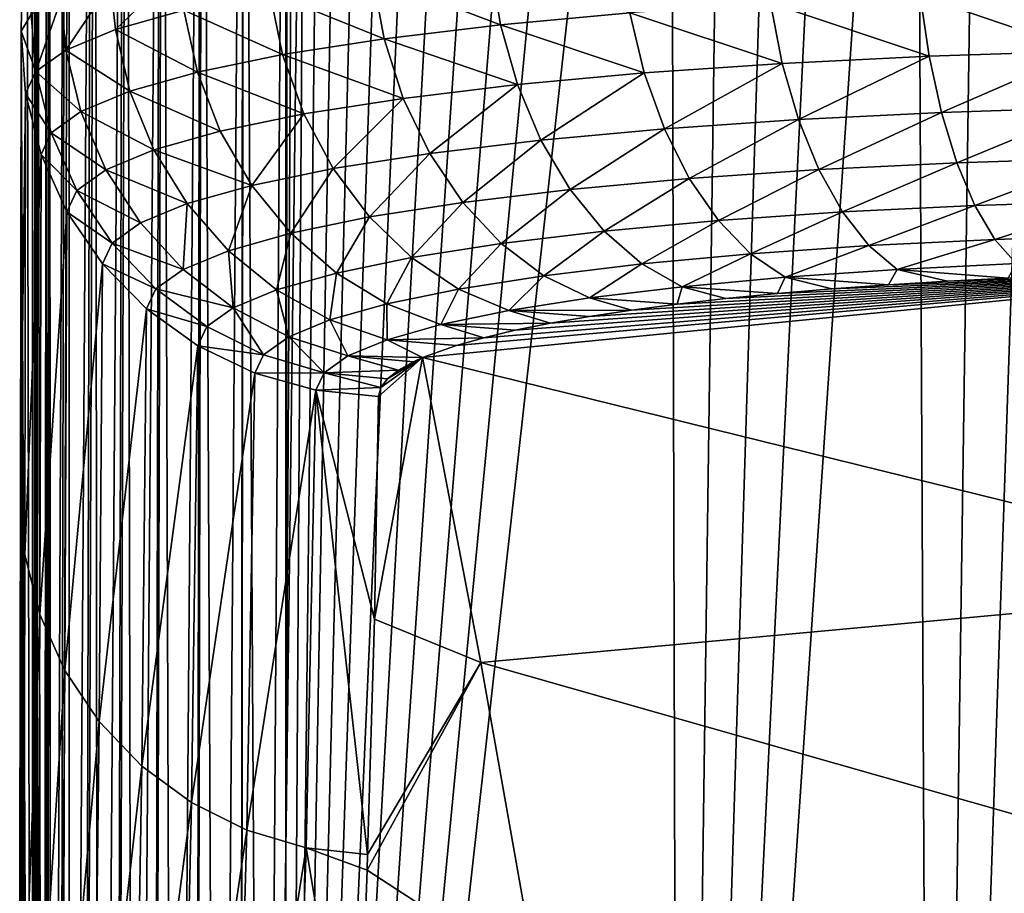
# Model space of a CAD drawing. Header units: metres. Extents: x -24 to 24, y -69 to 184.
# Tile 881 of 896: x -11.58 to -7.25, y 176.43 to 180.28. Entities that reach past the tile are written whole.
import ezdxf

# ---------------------------------------------------------------- set-up
doc = ezdxf.new("R2010")
doc.units = ezdxf.units.M
for name, color, linetype in [('4037', 7, 'CONTINUOUS'), ('4040', 7, 'CONTINUOUS'), ('4123', 7, 'CONTINUOUS'), ('4124', 7, 'CONTINUOUS'), ('4134', 7, 'CONTINUOUS'), ('4152', 7, 'CONTINUOUS'), ('4153', 7, 'CONTINUOUS')]:
    doc.layers.add(name, color=color, linetype=linetype)

msp = doc.modelspace()

# ---------------------------------------------------------------- linework, layer by layer
at = {"layer": '4037'}
for points in [[(-5.924362, 179.169566, 116.479569), (-9.804321, 178.788183, 113.358332), (-5.77165, 177.795035, 106.612077)], [(-9.655436, 178.841811, 113.768437), (-9.804321, 178.788183, 113.358332), (-5.924362, 179.169566, 116.479569)], [(-9.534633, 178.875812, 114.031103), (-9.655436, 178.841811, 113.768437), (-5.924362, 179.169566, 116.479569)], [(-9.396446, 178.908526, 114.285921), (-9.534633, 178.875812, 114.031103), (-5.924362, 179.169566, 116.479569)], [(-9.241461, 178.939817, 114.531695), (-9.396446, 178.908526, 114.285921), (-5.924362, 179.169566, 116.479569)], [(-9.070515, 178.969518, 114.767017), (-9.241461, 178.939817, 114.531695), (-5.924362, 179.169566, 116.479569)], [(-8.884497, 178.997491, 114.990666), (-9.070515, 178.969518, 114.767017), (-5.924362, 179.169566, 116.479569)], [(-8.684295, 179.023621, 115.2016), (-8.884497, 178.997491, 114.990666), (-5.924362, 179.169566, 116.479569)], [(-8.470447, 179.047851, 115.399238), (-8.684295, 179.023621, 115.2016), (-5.924362, 179.169566, 116.479569)], [(-8.243506, 179.070125, 115.583012), (-8.470447, 179.047851, 115.399238), (-5.924362, 179.169566, 116.479569)], [(-8.004435, 179.090354, 115.752062), (-8.243506, 179.070125, 115.583012), (-5.924362, 179.169566, 116.479569)], [(-7.754557, 179.108429, 115.905387), (-8.004435, 179.090354, 115.752062), (-5.924362, 179.169566, 116.479569)], [(-7.495215, 179.124266, 116.042157), (-7.754557, 179.108429, 115.905387), (-5.924362, 179.169566, 116.479569)], [(-7.227655, 179.137803, 116.161729), (-7.495215, 179.124266, 116.042157), (-5.924362, 179.169566, 116.479569)], [(-9.804321, 178.788183, 113.358332), (-10.015791, 177.63761, 105.027542), (-9.547745, 177.44726, 103.757696)], [(-9.997749, 178.617184, 112.082238), (-10.015791, 177.63761, 105.027542), (-9.804321, 178.788183, 113.358332)], [(-9.987721, 178.656138, 112.368833), (-9.997749, 178.617184, 112.082238), (-9.804321, 178.788183, 113.358332)], [(-9.958641, 178.694831, 112.655884), (-9.987721, 178.656138, 112.368833), (-9.804321, 178.788183, 113.358332)], [(-9.910569, 178.732943, 112.940961), (-9.958641, 178.694831, 112.655884), (-9.804321, 178.788183, 113.358332)], [(-9.84377, 178.770254, 113.222315), (-9.910569, 178.732943, 112.940961), (-9.804321, 178.788183, 113.358332)], [(-9.804321, 178.788183, 113.358332), (-9.547745, 177.44726, 103.757696), (-5.77165, 177.795035, 106.612077)], [(-5.77165, 177.795035, 106.612077), (-9.547745, 177.44726, 103.757696), (-5.62208, 176.329709, 96.765387)], [(-10.015791, 177.63761, 105.027542), (-10.045682, 176.601843, 97.782866), (-9.547745, 177.44726, 103.757696)], [(-9.547745, 177.44726, 103.757696), (-10.047852, 176.532457, 97.303641), (-9.300258, 176.045538, 94.167916)], [(-10.045682, 176.601843, 97.782866), (-10.047852, 176.532457, 97.303641), (-9.547745, 177.44726, 103.757696)], [(-9.547745, 177.44726, 103.757696), (-9.300258, 176.045538, 94.167916), (-5.62208, 176.329709, 96.765387)], [(-10.047852, 176.532457, 97.303641), (-10.092997, 175.298963, 88.871565), (-9.300258, 176.045538, 94.167916)]]:
    msp.add_3dface(points, dxfattribs=at)
at = {"layer": '4040'}
for points in [[(-10.405616, 169.199333, -0.994685), (-8.715206, 184.336041, 115.481771), (-8.675908, 169.000888, -0.968559)], [(-8.951908, 184.332281, 115.25908), (-8.715206, 184.336041, 115.481771), (-10.405616, 169.199333, -0.994685)], [(-9.173601, 184.32556, 115.021453), (-8.951908, 184.332281, 115.25908), (-10.405616, 169.199333, -0.994685)], [(-8.715206, 184.336041, 115.481771), (-8.464382, 184.336941, 115.688583), (-8.675908, 169.000888, -0.968559)], [(-8.464382, 184.336941, 115.688583), (-8.20045, 184.335096, 115.878643), (-8.675908, 169.000888, -0.968559)], [(-8.20045, 184.335096, 115.878643), (-7.924484, 184.330639, 116.051206), (-8.675908, 169.000888, -0.968559)], [(-7.924484, 184.330639, 116.051206), (-7.637742, 184.323698, 116.205414), (-8.675908, 169.000888, -0.968559)], [(-9.379357, 184.315778, 114.769859), (-9.173601, 184.32556, 115.021453), (-10.405616, 169.199333, -0.994685)], [(-9.568267, 184.302844, 114.505336), (-9.379357, 184.315778, 114.769859), (-10.405616, 169.199333, -0.994685)], [(-9.73966, 184.286695, 114.228907), (-9.568267, 184.302844, 114.505336), (-10.405616, 169.199333, -0.994685)], [(-9.892797, 184.267284, 113.94174), (-9.73966, 184.286695, 114.228907), (-10.405616, 169.199333, -0.994685)], [(-8.675908, 169.000888, -0.968559), (-7.637742, 184.323698, 116.205414), (-7.561735, 168.892282, -0.954261)], [(-7.637742, 184.323698, 116.205414), (-7.341619, 184.3144, 116.340444), (-7.561735, 168.892282, -0.954261)], [(-7.341619, 184.3144, 116.340444), (-7.037367, 184.302887, 116.455773), (-7.561735, 168.892282, -0.954261)], [(-7.561735, 168.892282, -0.954261), (-7.037367, 184.302887, 116.455773), (-6.943197, 168.838462, -0.947176)], [(-10.026842, 184.244591, 113.645255), (-9.892797, 184.267284, 113.94174), (-10.405616, 169.199333, -0.994685)], [(-10.141247, 184.218622, 113.34074), (-10.026842, 184.244591, 113.645255), (-10.405616, 169.199333, -0.994685)], [(-10.235616, 184.189388, 113.029271), (-10.141247, 184.218622, 113.34074), (-10.405616, 169.199333, -0.994685)], [(-10.309571, 184.156874, 112.711651), (-10.235616, 184.189388, 113.029271), (-10.405616, 169.199333, -0.994685)], [(-10.405616, 169.199333, -0.994685), (-10.405605, 176.620064, 55.371373), (-10.309571, 184.156874, 112.711651)], [(-10.362747, 184.121152, 112.38919), (-10.309571, 184.156874, 112.711651), (-10.405605, 176.620064, 55.371373)], [(-10.394846, 184.082378, 112.063685), (-10.362747, 184.121152, 112.38919), (-10.405605, 176.620064, 55.371373)], [(-10.405606, 184.040747, 111.737059), (-10.394846, 184.082378, 112.063685), (-10.405605, 176.620064, 55.371373)]]:
    msp.add_3dface(points, dxfattribs=at)
at = {"layer": '4123'}
for points in [[(-11.519543, 183.084236, 111.862986), (-11.519543, 169.256036, 6.827382), (-11.544497, 181.654619, 111.862929)], [(-11.519543, 169.256036, 6.827382), (-11.569451, 180.225003, 111.862872), (-11.544497, 181.654619, 111.862929)], [(-11.57042, 179.284629, 105.142069), (-11.569451, 180.225003, 111.862872), (-11.519543, 169.256036, 6.827382)], [(-11.571792, 178.346166, 98.61055), (-11.57042, 179.284629, 105.142069), (-11.519543, 169.256036, 6.827382)], [(-11.572068, 178.185267, 97.508644), (-11.571792, 178.346166, 98.61055), (-11.519543, 169.256036, 6.827382)], [(-11.573454, 177.425327, 92.339227), (-11.572068, 178.185267, 97.508644), (-11.519543, 169.256036, 6.827382)], [(-11.575227, 176.547459, 86.442836), (-11.573454, 177.425327, 92.339227), (-11.519543, 169.256036, 6.827382)], [(-11.576269, 176.04684, 83.093684), (-11.575227, 176.547459, 86.442836), (-11.519543, 169.256036, 6.827382)]]:
    msp.add_3dface(points, dxfattribs=at)
at = {"layer": '4124'}
msp.add_3dface([(-11.544497, 181.654619, 111.862929), (-11.569451, 180.225003, 111.862872), (-11.525676, 180.297318, 112.587197)], dxfattribs=at)
at = {"layer": '4134'}
for points in [[(-10.772138, 184.018601, 111.739975), (-10.593435, 184.046452, 111.736308), (-10.705196, 169.191724, -0.993944)], [(-10.705196, 169.191724, -0.993944), (-10.593435, 184.046452, 111.736308), (-10.605763, 169.20437, -0.995585)], [(-10.605763, 169.20437, -0.995585), (-10.589917, 184.046671, 111.736279), (-10.505551, 169.206986, -0.995876)], [(-10.593435, 184.046452, 111.736308), (-10.589917, 184.046671, 111.736279), (-10.605763, 169.20437, -0.995585)], [(-10.589917, 184.046671, 111.736279), (-10.405606, 184.040747, 111.737059), (-10.505551, 169.206986, -0.995876)], [(-10.405606, 184.040747, 111.737059), (-10.405605, 176.620064, 55.371373), (-10.505551, 169.206986, -0.995876)], [(-10.945948, 183.957513, 111.748017), (-10.780435, 184.016486, 111.740253), (-10.897664, 169.136959, -0.986726)], [(-10.897664, 169.136959, -0.986726), (-10.780435, 184.016486, 111.740253), (-10.80283, 169.169177, -0.99098)], [(-10.80283, 169.169177, -0.99098), (-10.772138, 184.018601, 111.739975), (-10.705196, 169.191724, -0.993944)], [(-10.780435, 184.016486, 111.740253), (-10.772138, 184.018601, 111.739975), (-10.80283, 169.169177, -0.99098)], [(-11.105315, 183.865525, 111.760128), (-10.958255, 183.951756, 111.748775), (-11.075082, 169.044929, -0.974544)], [(-11.075082, 169.044929, -0.974544), (-10.958255, 183.951756, 111.748775), (-10.988726, 169.095402, -0.981228)], [(-10.988726, 169.095402, -0.981228), (-10.945948, 183.957513, 111.748017), (-10.897664, 169.136959, -0.986726)], [(-10.958255, 183.951756, 111.748775), (-10.945948, 183.957513, 111.748017), (-10.988726, 169.095402, -0.981228)], [(-11.24471, 183.74583, 111.775886), (-11.120385, 183.854633, 111.761561), (-11.230194, 168.919395, -0.957911)], [(-11.230194, 168.919395, -0.957911), (-11.120385, 183.854633, 111.761561), (-11.155847, 168.986059, -0.966745)], [(-11.155847, 168.986059, -0.966745), (-11.105315, 183.865525, 111.760128), (-11.075082, 169.044929, -0.974544)], [(-11.120385, 183.854633, 111.761561), (-11.105315, 183.865525, 111.760128), (-11.155847, 168.986059, -0.966745)], [(-11.359296, 183.60258, 111.794745), (-11.260889, 183.728673, 111.778144), (-11.35665, 168.765498, -0.937525)], [(-11.35665, 168.765498, -0.937525), (-11.260889, 183.728673, 111.778144), (-11.297358, 168.845622, -0.948137)], [(-11.297358, 168.845622, -0.948137), (-11.24471, 183.74583, 111.775886), (-11.230194, 168.919395, -0.957911)], [(-11.260889, 183.728673, 111.778144), (-11.24471, 183.74583, 111.775886), (-11.297358, 168.845622, -0.948137)], [(-11.407329, 168.679743, -0.926169), (-11.359296, 183.60258, 111.794745), (-11.35665, 168.765498, -0.937525)], [(-11.374624, 183.578487, 111.797917), (-11.359296, 183.60258, 111.794745), (-11.407329, 168.679743, -0.926169)], [(-11.445098, 183.440745, 111.816051), (-11.374624, 183.578487, 111.797917), (-11.437298, 168.824011, 0.649891)], [(-11.437298, 168.824011, 0.649891), (-11.374624, 183.578487, 111.797917), (-11.407329, 168.679743, -0.926169)], [(-11.457425, 183.409572, 111.820155), (-11.445098, 183.440745, 111.816051), (-11.456864, 168.904828, 1.63417)], [(-11.456864, 168.904828, 1.63417), (-11.445098, 183.440745, 111.816051), (-11.437298, 168.824011, 0.649891)], [(-11.499139, 183.265942, 111.839064), (-11.457425, 183.409572, 111.820155), (-11.472442, 168.96814, 2.458781)], [(-11.472442, 168.96814, 2.458781), (-11.457425, 183.409572, 111.820155), (-11.456864, 168.904828, 1.63417)], [(-11.506261, 183.228115, 111.844044), (-11.499139, 183.265942, 111.839064), (-11.503745, 169.111639, 4.508039)], [(-11.503745, 169.111639, 4.508039), (-11.499139, 183.265942, 111.839064), (-11.500401, 169.093666, 4.237407)], [(-11.500401, 169.093666, 4.237407), (-11.499139, 183.265942, 111.839064), (-11.472442, 168.96814, 2.458781)], [(-11.519543, 169.256036, 6.827382), (-11.506261, 183.228115, 111.844044), (-11.514475, 169.183594, 5.632685)], [(-11.519543, 169.256036, 6.827382), (-11.519543, 183.084236, 111.862986), (-11.506261, 183.228115, 111.844044)], [(-11.514475, 169.183594, 5.632685), (-11.506261, 183.228115, 111.844044), (-11.503745, 169.111639, 4.508039)], [(-10.405616, 169.199333, -0.994685), (-10.505551, 169.206986, -0.995876), (-10.405605, 176.620064, 55.371373)]]:
    msp.add_3dface(points, dxfattribs=at)
at = {"layer": '4152'}
for points in [[(-11.569451, 180.225003, 111.862872), (-11.572068, 178.185267, 97.508644), (-11.55001, 179.949695, 111.900678)], [(-11.569451, 180.225003, 111.862872), (-11.571792, 178.346166, 98.61055), (-11.572068, 178.185267, 97.508644)], [(-11.569451, 180.225003, 111.862872), (-11.57042, 179.284629, 105.142069), (-11.571792, 178.346166, 98.61055)], [(-11.572068, 178.185267, 97.508644), (-11.553273, 177.919755, 97.573811), (-11.55001, 179.949695, 111.900678)], [(-11.55001, 179.949695, 111.900678), (-11.553273, 177.919755, 97.573811), (-11.48242, 179.681671, 111.937436)], [(-11.553273, 177.919755, 97.573811), (-11.48803, 177.657925, 97.611949), (-11.48242, 179.681671, 111.937436)], [(-11.48242, 179.681671, 111.937436), (-11.48803, 177.657925, 97.611949), (-11.368742, 179.429402, 111.971985)], [(-11.48803, 177.657925, 97.611949), (-11.378281, 177.411079, 97.647834), (-11.368742, 179.429402, 111.971985)], [(-11.368742, 179.429402, 111.971985), (-11.378281, 177.411079, 97.647834), (-11.212451, 179.200598, 112.003268)], [(-11.378281, 177.411079, 97.647834), (-11.227292, 177.186562, 97.680397), (-11.212451, 179.200598, 112.003268)], [(-11.212451, 179.200598, 112.003268), (-11.227292, 177.186562, 97.680397), (-11.018327, 179.002255, 112.030329)], [(-11.227292, 177.186562, 97.680397), (-11.039557, 176.991057, 97.708671), (-11.018327, 179.002255, 112.030329)], [(-11.018327, 179.002255, 112.030329), (-11.039557, 176.991057, 97.708671), (-10.792302, 178.840438, 112.052341)], [(-11.039557, 176.991057, 97.708671), (-10.820663, 176.830384, 97.731813), (-10.792302, 178.840438, 112.052341)], [(-10.792302, 178.840438, 112.052341), (-10.820663, 176.830384, 97.731813), (-10.541288, 178.720093, 112.06863)], [(-10.820663, 176.830384, 97.731813), (-10.577126, 176.709323, 97.749134), (-10.541288, 178.720093, 112.06863)], [(-10.541288, 178.720093, 112.06863), (-10.577126, 176.709323, 97.749134), (-10.272958, 178.644898, 112.078699)], [(-10.577126, 176.709323, 97.749134), (-10.316194, 176.631479, 97.760119), (-10.272958, 178.644898, 112.078699)], [(-10.316194, 176.631479, 97.760119), (-10.045682, 176.601843, 97.782866), (-10.272958, 178.644898, 112.078699)], [(-10.015791, 177.63761, 105.027542), (-9.997749, 178.617184, 112.082238), (-10.272958, 178.644898, 112.078699)], [(-10.045682, 176.601843, 97.782866), (-10.015791, 177.63761, 105.027542), (-10.272958, 178.644898, 112.078699)], [(-11.572068, 178.185267, 97.508644), (-11.576269, 176.04684, 83.093684), (-11.553273, 177.919755, 97.573811)], [(-11.572068, 178.185267, 97.508644), (-11.575227, 176.547459, 86.442836), (-11.576269, 176.04684, 83.093684)], [(-11.572068, 178.185267, 97.508644), (-11.573454, 177.425327, 92.339227), (-11.575227, 176.547459, 86.442836)], [(-11.576269, 176.04684, 83.093684), (-11.558692, 175.795265, 83.188389), (-11.553273, 177.919755, 97.573811)], [(-11.553273, 177.919755, 97.573811), (-11.558692, 175.795265, 83.188389), (-11.48803, 177.657925, 97.611949)], [(-11.558692, 175.795265, 83.188389), (-11.4974, 175.54258, 83.226128), (-11.48803, 177.657925, 97.611949)], [(-11.48803, 177.657925, 97.611949), (-11.4974, 175.54258, 83.226128), (-11.378281, 177.411079, 97.647834)], [(-11.4974, 175.54258, 83.226128), (-11.394122, 175.303632, 83.261739), (-11.378281, 177.411079, 97.647834)], [(-11.378281, 177.411079, 97.647834), (-11.394122, 175.303632, 83.261739), (-11.227292, 177.186562, 97.680397)], [(-11.394122, 175.303632, 83.261739), (-11.251784, 175.085193, 83.294213), (-11.227292, 177.186562, 97.680397)], [(-11.227292, 177.186562, 97.680397), (-11.251784, 175.085193, 83.294213), (-11.039557, 176.991057, 97.708671)], [(-11.251784, 175.085193, 83.294213), (-11.074419, 174.893452, 83.32263), (-11.039557, 176.991057, 97.708671)], [(-11.039557, 176.991057, 97.708671), (-11.074419, 174.893452, 83.32263), (-10.820663, 176.830384, 97.731813)], [(-11.074419, 174.893452, 83.32263), (-10.867053, 174.733842, 83.346183), (-10.820663, 176.830384, 97.731813)], [(-10.820663, 176.830384, 97.731813), (-10.867053, 174.733842, 83.346183), (-10.577126, 176.709323, 97.749134)], [(-10.867053, 174.733842, 83.346183), (-10.635562, 174.610887, 83.364207), (-10.577126, 176.709323, 97.749134)], [(-10.577126, 176.709323, 97.749134), (-10.635562, 174.610887, 83.364207), (-10.316194, 176.631479, 97.760119)], [(-10.635562, 174.610887, 83.364207), (-10.386507, 174.528071, 83.376189), (-10.316194, 176.631479, 97.760119)], [(-10.386507, 174.528071, 83.376189), (-10.092997, 175.298963, 88.871565), (-10.316194, 176.631479, 97.760119)], [(-10.047852, 176.532457, 97.303641), (-10.045682, 176.601843, 97.782866), (-10.316194, 176.631479, 97.760119)], [(-10.092997, 175.298963, 88.871565), (-10.047852, 176.532457, 97.303641), (-10.316194, 176.631479, 97.760119)]]:
    msp.add_3dface(points, dxfattribs=at)
at = {"layer": '4153'}
for points in [[(-9.506185, 180.528403, 116.383487), (-10.023996, 180.46602, 115.872378), (-9.461922, 180.253125, 116.366201)], [(-8.892667, 180.305629, 116.806078), (-9.506185, 180.528403, 116.383487), (-9.461922, 180.253125, 116.366201)], [(-10.877287, 180.498148, 114.6573), (-11.176917, 180.434934, 113.995446), (-11.155422, 180.232059, 114.024616)], [(-10.854562, 180.316933, 114.684443), (-10.877287, 180.498148, 114.6573), (-11.155422, 180.232059, 114.024616)], [(-11.176917, 180.434934, 113.995446), (-11.394099, 180.367681, 113.302103), (-11.373412, 180.141763, 113.333894)], [(-11.155422, 180.232059, 114.024616), (-11.176917, 180.434934, 113.995446), (-11.373412, 180.141763, 113.333894)], [(-10.023996, 180.46602, 115.872378), (-10.475575, 180.395236, 115.303264), (-9.973706, 180.191523, 115.861256)], [(-9.461922, 180.253125, 116.366201), (-10.023996, 180.46602, 115.872378), (-9.973706, 180.191523, 115.861256)], [(-10.475575, 180.395236, 115.303264), (-10.854562, 180.316933, 114.684443), (-10.420056, 180.121622, 115.298996)], [(-9.973706, 180.191523, 115.861256), (-10.475575, 180.395236, 115.303264), (-10.420056, 180.121622, 115.298996)], [(-6.926152, 180.403263, 117.678677), (-7.61543, 180.381132, 117.467184), (-6.900326, 180.136513, 117.599139)], [(-11.394099, 180.367681, 113.302103), (-11.525676, 180.297318, 112.587197), (-11.505559, 180.047245, 112.622567)], [(-11.373412, 180.141763, 113.333894), (-11.394099, 180.367681, 113.302103), (-11.505559, 180.047245, 112.622567)], [(-8.27428, 180.348458, 117.174822), (-8.892667, 180.305629, 116.806078), (-8.222283, 180.082823, 117.10531)], [(-7.61543, 180.381132, 117.467184), (-8.27428, 180.348458, 117.174822), (-7.576234, 180.114837, 117.39185)], [(-7.576234, 180.114837, 117.39185), (-8.27428, 180.348458, 117.174822), (-8.222283, 180.082823, 117.10531)], [(-6.900326, 180.136513, 117.599139), (-7.61543, 180.381132, 117.467184), (-7.576234, 180.114837, 117.39185)], [(-10.854562, 180.316933, 114.684443), (-11.155422, 180.232059, 114.024616), (-10.794681, 180.044296, 114.687629)], [(-10.420056, 180.121622, 115.298996), (-10.854562, 180.316933, 114.684443), (-10.794681, 180.044296, 114.687629)], [(-8.892667, 180.305629, 116.806078), (-9.461922, 180.253125, 116.366201), (-8.828691, 180.040851, 116.74389)], [(-8.222283, 180.082823, 117.10531), (-8.892667, 180.305629, 116.806078), (-8.828691, 180.040851, 116.74389)], [(-11.525676, 180.297318, 112.587197), (-11.569451, 180.225003, 111.862872), (-11.505559, 180.047245, 112.622567)], [(-11.569451, 180.225003, 111.862872), (-11.55001, 179.949695, 111.900678), (-11.505559, 180.047245, 112.622567)], [(-11.155422, 180.232059, 114.024616), (-11.373412, 180.141763, 113.333894), (-11.0921, 179.960485, 114.035769)], [(-10.794681, 180.044296, 114.687629), (-11.155422, 180.232059, 114.024616), (-11.0921, 179.960485, 114.035769)], [(-9.461922, 180.253125, 116.366201), (-9.973706, 180.191523, 115.861256), (-9.386921, 179.989394, 116.312754)], [(-8.828691, 180.040851, 116.74389), (-9.461922, 180.253125, 116.366201), (-9.386921, 179.989394, 116.312754)], [(-9.973706, 180.191523, 115.861256), (-10.420056, 180.121622, 115.298996), (-9.88878, 179.929023, 115.817866)], [(-9.386921, 179.989394, 116.312754), (-9.973706, 180.191523, 115.861256), (-9.88878, 179.929023, 115.817866)], [(-11.373412, 180.141763, 113.333894), (-11.505559, 180.047245, 112.622567), (-11.307639, 179.871321, 113.353378)], [(-11.0921, 179.960485, 114.035769), (-11.373412, 180.141763, 113.333894), (-11.307639, 179.871321, 113.353378)], [(-6.900326, 180.136513, 117.599139), (-7.576234, 180.114837, 117.39185), (-7.521915, 179.867282, 117.273991)], [(-6.864265, 179.88836, 117.475573), (-6.900326, 180.136513, 117.599139), (-7.521915, 179.867282, 117.273991)], [(-10.420056, 180.121622, 115.298996), (-10.794681, 180.044296, 114.687629), (-10.326512, 179.860515, 115.266779)], [(-9.88878, 179.929023, 115.817866), (-10.420056, 180.121622, 115.298996), (-10.326512, 179.860515, 115.266779)], [(-8.222283, 180.082823, 117.10531), (-8.828691, 180.040851, 116.74389), (-8.740524, 179.79531, 116.643869)], [(-8.15048, 179.836143, 116.995351), (-8.222283, 180.082823, 117.10531), (-8.740524, 179.79531, 116.643869)], [(-7.576234, 180.114837, 117.39185), (-8.222283, 180.082823, 117.10531), (-8.15048, 179.836143, 116.995351)], [(-7.521915, 179.867282, 117.273991), (-7.576234, 180.114837, 117.39185), (-8.15048, 179.836143, 116.995351)], [(-11.505559, 180.047245, 112.622567), (-11.55001, 179.949695, 111.900678), (-11.43836, 179.777989, 112.650618)], [(-11.307639, 179.871321, 113.353378), (-11.505559, 180.047245, 112.622567), (-11.43836, 179.777989, 112.650618)], [(-10.794681, 180.044296, 114.687629), (-11.0921, 179.960485, 114.035769), (-10.69393, 179.784733, 114.667553)], [(-10.326512, 179.860515, 115.266779), (-10.794681, 180.044296, 114.687629), (-10.69393, 179.784733, 114.667553)], [(-8.828691, 180.040851, 116.74389), (-9.386921, 179.989394, 116.312754), (-9.283686, 179.74525, 116.224595)], [(-8.740524, 179.79531, 116.643869), (-8.828691, 180.040851, 116.74389), (-9.283686, 179.74525, 116.224595)], [(-11.0921, 179.960485, 114.035769), (-11.307639, 179.871321, 113.353378), (-10.985647, 179.702602, 114.028665)], [(-10.69393, 179.784733, 114.667553), (-11.0921, 179.960485, 114.035769), (-10.985647, 179.702602, 114.028665)], [(-9.386921, 179.989394, 116.312754), (-9.88878, 179.929023, 115.817866), (-9.771976, 179.686522, 115.743357)], [(-9.283686, 179.74525, 116.224595), (-9.386921, 179.989394, 116.312754), (-9.771976, 179.686522, 115.743357)], [(-11.55001, 179.949695, 111.900678), (-11.48242, 179.681671, 111.937436), (-11.43836, 179.777989, 112.650618)], [(-9.88878, 179.929023, 115.817866), (-10.326512, 179.860515, 115.266779), (-10.197915, 179.619877, 115.207434)], [(-9.771976, 179.686522, 115.743357), (-9.88878, 179.929023, 115.817866), (-10.197915, 179.619877, 115.207434)], [(-11.307639, 179.871321, 113.353378), (-11.43836, 179.777989, 112.650618), (-11.197099, 179.615227, 113.359832)], [(-10.985647, 179.702602, 114.028665), (-11.307639, 179.871321, 113.353378), (-11.197099, 179.615227, 113.359832)], [(-7.521915, 179.867282, 117.273991), (-8.15048, 179.836143, 116.995351), (-8.061067, 179.61596, 116.848305)], [(-7.454132, 179.646037, 117.117209), (-7.521915, 179.867282, 117.273991), (-8.061067, 179.61596, 116.848305)], [(-6.864265, 179.88836, 117.475573), (-7.521915, 179.867282, 117.273991), (-7.454132, 179.646037, 117.117209)], [(-6.819071, 179.666391, 117.311755), (-6.864265, 179.88836, 117.475573), (-7.454132, 179.646037, 117.117209)], [(-10.326512, 179.860515, 115.266779), (-10.69393, 179.784733, 114.667553), (-10.555464, 179.54616, 114.624689)], [(-10.197915, 179.619877, 115.207434), (-10.326512, 179.860515, 115.266779), (-10.555464, 179.54616, 114.624689)], [(-8.15048, 179.836143, 116.995351), (-8.740524, 179.79531, 116.643869), (-8.63086, 179.576514, 116.509072)], [(-8.061067, 179.61596, 116.848305), (-8.15048, 179.836143, 116.995351), (-8.63086, 179.576514, 116.509072)], [(-10.69393, 179.784733, 114.667553), (-10.985647, 179.702602, 114.028665), (-10.555464, 179.54616, 114.624689)], [(-8.740524, 179.79531, 116.643869), (-9.283686, 179.74525, 116.224595), (-9.155373, 179.528156, 116.10442)], [(-8.63086, 179.576514, 116.509072), (-8.740524, 179.79531, 116.643869), (-9.155373, 179.528156, 116.10442)], [(-11.43836, 179.777989, 112.650618), (-11.48242, 179.681671, 111.937436), (-11.325403, 179.523772, 112.671006)], [(-11.197099, 179.615227, 113.359832), (-11.43836, 179.777989, 112.650618), (-11.325403, 179.523772, 112.671006)], [(-9.283686, 179.74525, 116.224595), (-9.771976, 179.686522, 115.743357), (-9.626863, 179.471434, 115.640006)], [(-9.155373, 179.528156, 116.10442), (-9.283686, 179.74525, 116.224595), (-9.626863, 179.471434, 115.640006)], [(-10.985647, 179.702602, 114.028665), (-11.197099, 179.615227, 113.359832), (-10.839358, 179.466279, 114.003409)], [(-10.555464, 179.54616, 114.624689), (-10.985647, 179.702602, 114.028665), (-10.839358, 179.466279, 114.003409)], [(-11.48242, 179.681671, 111.937436), (-11.368742, 179.429402, 111.971985), (-11.325403, 179.523772, 112.671006)], [(-9.771976, 179.686522, 115.743357), (-10.197915, 179.619877, 115.207434), (-10.038198, 179.407066, 115.122776)], [(-9.626863, 179.471434, 115.640006), (-9.771976, 179.686522, 115.743357), (-10.038198, 179.407066, 115.122776)], [(-6.819071, 179.666391, 117.311755), (-7.454132, 179.646037, 117.117209), (-7.374958, 179.457865, 116.926297)], [(-6.766127, 179.477392, 117.112695), (-6.819071, 179.666391, 117.311755), (-7.374958, 179.457865, 116.926297)], [(-11.197099, 179.615227, 113.359832), (-11.325403, 179.523772, 112.671006), (-11.045189, 179.381301, 113.35298)], [(-10.839358, 179.466279, 114.003409), (-11.197099, 179.615227, 113.359832), (-11.045189, 179.381301, 113.35298)], [(-10.197915, 179.619877, 115.207434), (-10.555464, 179.54616, 114.624689), (-10.383516, 179.335873, 114.560346)], [(-10.038198, 179.407066, 115.122776), (-10.197915, 179.619877, 115.207434), (-10.383516, 179.335873, 114.560346)], [(-8.061067, 179.61596, 116.848305), (-8.63086, 179.576514, 116.509072), (-8.503052, 179.391152, 116.343622)], [(-7.956776, 179.429006, 116.668669), (-8.061067, 179.61596, 116.848305), (-8.503052, 179.391152, 116.343622)], [(-7.454132, 179.646037, 117.117209), (-8.061067, 179.61596, 116.848305), (-7.956776, 179.429006, 116.668669)], [(-7.374958, 179.457865, 116.926297), (-7.454132, 179.646037, 117.117209), (-7.956776, 179.429006, 116.668669)], [(-8.63086, 179.576514, 116.509072), (-9.155373, 179.528156, 116.10442), (-9.005905, 179.34475, 115.955903)], [(-8.503052, 179.391152, 116.343622), (-8.63086, 179.576514, 116.509072), (-9.005905, 179.34475, 115.955903)], [(-11.325403, 179.523772, 112.671006), (-11.368742, 179.429402, 111.971985), (-11.170149, 179.292359, 112.68307)], [(-11.045189, 179.381301, 113.35298), (-11.325403, 179.523772, 112.671006), (-11.170149, 179.292359, 112.68307)], [(-10.555464, 179.54616, 114.624689), (-10.839358, 179.466279, 114.003409), (-10.657707, 179.258741, 113.960773)], [(-10.383516, 179.335873, 114.560346), (-10.555464, 179.54616, 114.624689), (-10.657707, 179.258741, 113.960773)], [(-9.155373, 179.528156, 116.10442), (-9.626863, 179.471434, 115.640006), (-9.45788, 179.290335, 115.510974)], [(-9.005905, 179.34475, 115.955903), (-9.155373, 179.528156, 116.10442), (-9.45788, 179.290335, 115.510974)], [(-6.766127, 179.477392, 117.112695), (-7.374958, 179.457865, 116.926297), (-7.286813, 179.308518, 116.707093)], [(-6.70705, 179.32714, 116.884477), (-6.766127, 179.477392, 117.112695), (-7.286813, 179.308518, 116.707093)], [(-10.839358, 179.466279, 114.003409), (-11.045189, 179.381301, 113.35298), (-10.856555, 179.176694, 113.333032)], [(-10.657707, 179.258741, 113.960773), (-10.839358, 179.466279, 114.003409), (-10.856555, 179.176694, 113.333032)], [(-9.626863, 179.471434, 115.640006), (-10.038198, 179.407066, 115.122776), (-9.852243, 179.228587, 115.015393)], [(-9.45788, 179.290335, 115.510974), (-9.626863, 179.471434, 115.640006), (-9.852243, 179.228587, 115.015393)], [(-7.374958, 179.457865, 116.926297), (-7.956776, 179.429006, 116.668669), (-7.840797, 179.280995, 116.461934)], [(-7.286813, 179.308518, 116.707093), (-7.374958, 179.457865, 116.926297), (-7.840797, 179.280995, 116.461934)], [(-11.368742, 179.429402, 111.971985), (-11.212451, 179.200598, 112.003268), (-11.170149, 179.292359, 112.68307)], [(-10.038198, 179.407066, 115.122776), (-10.383516, 179.335873, 114.560346), (-10.183343, 179.160299, 114.476492)], [(-9.852243, 179.228587, 115.015393), (-10.038198, 179.407066, 115.122776), (-10.183343, 179.160299, 114.476492)], [(-8.503052, 179.391152, 116.343622), (-9.005905, 179.34475, 115.955903), (-8.839851, 179.200639, 115.783583)], [(-8.361008, 179.24489, 116.152575), (-8.503052, 179.391152, 116.343622), (-8.839851, 179.200639, 115.783583)], [(-7.956776, 179.429006, 116.668669), (-8.503052, 179.391152, 116.343622), (-8.361008, 179.24489, 116.152575)], [(-7.840797, 179.280995, 116.461934), (-7.956776, 179.429006, 116.668669), (-8.361008, 179.24489, 116.152575)], [(-11.045189, 179.381301, 113.35298), (-11.170149, 179.292359, 112.68307), (-10.856555, 179.176694, 113.333032)], [(-10.383516, 179.335873, 114.560346), (-10.657707, 179.258741, 113.960773), (-10.446248, 179.086333, 113.902062)], [(-10.183343, 179.160299, 114.476492), (-10.383516, 179.335873, 114.560346), (-10.446248, 179.086333, 113.902062)], [(-9.005905, 179.34475, 115.955903), (-9.45788, 179.290335, 115.510974), (-9.270191, 179.148762, 115.360204)], [(-8.839851, 179.200639, 115.783583), (-9.005905, 179.34475, 115.955903), (-9.270191, 179.148762, 115.360204)], [(-7.286813, 179.308518, 116.707093), (-7.840797, 179.280995, 116.461934), (-7.716675, 179.176453, 116.234421)], [(-7.192393, 179.202563, 116.466296), (-7.286813, 179.308518, 116.707093), (-7.716675, 179.176453, 116.234421)], [(-6.70705, 179.32714, 116.884477), (-7.286813, 179.308518, 116.707093), (-7.192393, 179.202563, 116.466296)], [(-11.170149, 179.292359, 112.68307), (-11.212451, 179.200598, 112.003268), (-10.977342, 179.090826, 112.68644)], [(-10.856555, 179.176694, 113.333032), (-11.170149, 179.292359, 112.68307), (-10.977342, 179.090826, 112.68644)], [(-9.45788, 179.290335, 115.510974), (-9.852243, 179.228587, 115.015393), (-9.645735, 179.089896, 114.888567)], [(-9.270191, 179.148762, 115.360204), (-9.45788, 179.290335, 115.510974), (-9.645735, 179.089896, 114.888567)], [(-7.840797, 179.280995, 116.461934), (-8.361008, 179.24489, 116.152575), (-8.20907, 179.1422, 115.941773)], [(-7.716675, 179.176453, 116.234421), (-7.840797, 179.280995, 116.461934), (-8.20907, 179.1422, 115.941773)], [(-10.657707, 179.258741, 113.960773), (-10.856555, 179.176694, 113.333032), (-10.636962, 179.007662, 113.300597)], [(-10.446248, 179.086333, 113.902062), (-10.657707, 179.258741, 113.960773), (-10.636962, 179.007662, 113.300597)], [(-9.852243, 179.228587, 115.015393), (-10.183343, 179.160299, 114.476492), (-9.961065, 179.024806, 114.37569)], [(-9.645735, 179.089896, 114.888567), (-9.852243, 179.228587, 115.015393), (-9.961065, 179.024806, 114.37569)], [(-8.361008, 179.24489, 116.152575), (-8.839851, 179.200639, 115.783583), (-8.662288, 179.100229, 115.592729)], [(-8.20907, 179.1422, 115.941773), (-8.361008, 179.24489, 116.152575), (-8.662288, 179.100229, 115.592729)], [(-11.212451, 179.200598, 112.003268), (-11.018327, 179.002255, 112.030329), (-10.977342, 179.090826, 112.68644)], [(-10.856555, 179.176694, 113.333032), (-10.977342, 179.090826, 112.68644), (-10.636962, 179.007662, 113.300597)], [(-8.839851, 179.200639, 115.783583), (-9.270191, 179.148762, 115.360204), (-9.069534, 179.051042, 115.192306)], [(-8.662288, 179.100229, 115.592729), (-8.839851, 179.200639, 115.783583), (-9.069534, 179.051042, 115.192306)], [(-7.754557, 179.108429, 115.905387), (-7.716675, 179.176453, 116.234421), (-8.20907, 179.1422, 115.941773)], [(-7.754557, 179.108429, 115.905387), (-7.495215, 179.124266, 116.042157), (-7.716675, 179.176453, 116.234421)], [(-7.227655, 179.137803, 116.161729), (-7.192393, 179.202563, 116.466296), (-7.716675, 179.176453, 116.234421)], [(-7.495215, 179.124266, 116.042157), (-7.227655, 179.137803, 116.161729), (-7.716675, 179.176453, 116.234421)], [(-10.183343, 179.160299, 114.476492), (-10.446248, 179.086333, 113.902062), (-10.211444, 178.954327, 113.829069)], [(-9.961065, 179.024806, 114.37569), (-10.183343, 179.160299, 114.476492), (-10.211444, 178.954327, 113.829069)], [(-9.270191, 179.148762, 115.360204), (-9.645735, 179.089896, 114.888567), (-9.424988, 178.995234, 114.746177)], [(-9.069534, 179.051042, 115.192306), (-9.270191, 179.148762, 115.360204), (-9.424988, 178.995234, 114.746177)], [(-8.243506, 179.070125, 115.583012), (-8.20907, 179.1422, 115.941773), (-8.662288, 179.100229, 115.592729)], [(-8.243506, 179.070125, 115.583012), (-8.004435, 179.090354, 115.752062), (-8.20907, 179.1422, 115.941773)], [(-8.004435, 179.090354, 115.752062), (-7.754557, 179.108429, 115.905387), (-8.20907, 179.1422, 115.941773)], [(-10.977342, 179.090826, 112.68644), (-11.018327, 179.002255, 112.030329), (-10.752877, 178.925334, 112.681014)], [(-10.636962, 179.007662, 113.300597), (-10.977342, 179.090826, 112.68644), (-10.752877, 178.925334, 112.681014)], [(-10.446248, 179.086333, 113.902062), (-10.636962, 179.007662, 113.300597), (-10.393125, 178.879372, 113.256668)], [(-10.211444, 178.954327, 113.829069), (-10.446248, 179.086333, 113.902062), (-10.393125, 178.879372, 113.256668)], [(-9.645735, 179.089896, 114.888567), (-9.961065, 179.024806, 114.37569), (-9.723477, 178.933536, 114.261022)], [(-9.424988, 178.995234, 114.746177), (-9.645735, 179.089896, 114.888567), (-9.723477, 178.933536, 114.261022)], [(-8.684295, 179.023621, 115.2016), (-8.662288, 179.100229, 115.592729), (-9.069534, 179.051042, 115.192306)], [(-8.684295, 179.023621, 115.2016), (-8.470447, 179.047851, 115.399238), (-8.662288, 179.100229, 115.592729)], [(-8.470447, 179.047851, 115.399238), (-8.243506, 179.070125, 115.583012), (-8.662288, 179.100229, 115.592729)], [(-8.884497, 178.997491, 114.990666), (-9.069534, 179.051042, 115.192306), (-9.424988, 178.995234, 114.746177)], [(-8.884497, 178.997491, 114.990666), (-8.684295, 179.023621, 115.2016), (-9.069534, 179.051042, 115.192306)], [(-11.018327, 179.002255, 112.030329), (-10.792302, 178.840438, 112.052341), (-10.752877, 178.925334, 112.681014)], [(-10.636962, 179.007662, 113.300597), (-10.752877, 178.925334, 112.681014), (-10.503618, 178.800942, 112.666957)], [(-10.393125, 178.879372, 113.256668), (-10.636962, 179.007662, 113.300597), (-10.503618, 178.800942, 112.666957)], [(-9.961065, 179.024806, 114.37569), (-10.211444, 178.954327, 113.829069), (-9.960474, 178.866757, 113.744026)], [(-9.723477, 178.933536, 114.261022), (-9.961065, 179.024806, 114.37569), (-9.960474, 178.866757, 113.744026)], [(-9.241461, 178.939817, 114.531695), (-9.424988, 178.995234, 114.746177), (-9.723477, 178.933536, 114.261022)], [(-9.070515, 178.969518, 114.767017), (-8.884497, 178.997491, 114.990666), (-9.424988, 178.995234, 114.746177)], [(-9.241461, 178.939817, 114.531695), (-9.070515, 178.969518, 114.767017), (-9.424988, 178.995234, 114.746177)], [(-10.752877, 178.925334, 112.681014), (-10.792302, 178.840438, 112.052341), (-10.503618, 178.800942, 112.666957)], [(-10.211444, 178.954327, 113.829069), (-10.393125, 178.879372, 113.256668), (-10.132497, 178.795746, 113.202587)], [(-9.960474, 178.866757, 113.744026), (-10.211444, 178.954327, 113.829069), (-10.132497, 178.795746, 113.202587)], [(-9.534633, 178.875812, 114.031103), (-9.723477, 178.933536, 114.261022), (-9.960474, 178.866757, 113.744026)], [(-9.396446, 178.908526, 114.285921), (-9.241461, 178.939817, 114.531695), (-9.723477, 178.933536, 114.261022)], [(-9.534633, 178.875812, 114.031103), (-9.396446, 178.908526, 114.285921), (-9.723477, 178.933536, 114.261022)], [(-10.393125, 178.879372, 113.256668), (-10.503618, 178.800942, 112.666957), (-10.237183, 178.721454, 112.644698)], [(-10.132497, 178.795746, 113.202587), (-10.393125, 178.879372, 113.256668), (-10.237183, 178.721454, 112.644698)], [(-9.655436, 178.841811, 113.768437), (-9.534633, 178.875812, 114.031103), (-9.960474, 178.866757, 113.744026)], [(-10.792302, 178.840438, 112.052341), (-10.541288, 178.720093, 112.06863), (-10.503618, 178.800942, 112.666957)], [(-9.804321, 178.788183, 113.358332), (-9.960474, 178.866757, 113.744026), (-10.132497, 178.795746, 113.202587)], [(-9.804321, 178.788183, 113.358332), (-9.655436, 178.841811, 113.768437), (-9.960474, 178.866757, 113.744026)], [(-10.503618, 178.800942, 112.666957), (-10.541288, 178.720093, 112.06863), (-10.237183, 178.721454, 112.644698)], [(-9.910569, 178.732943, 112.940961), (-10.132497, 178.795746, 113.202587), (-10.237183, 178.721454, 112.644698)], [(-9.84377, 178.770254, 113.222315), (-9.804321, 178.788183, 113.358332), (-10.132497, 178.795746, 113.202587)], [(-9.910569, 178.732943, 112.940961), (-9.84377, 178.770254, 113.222315), (-10.132497, 178.795746, 113.202587)], [(-10.541288, 178.720093, 112.06863), (-10.272958, 178.644898, 112.078699), (-10.237183, 178.721454, 112.644698)], [(-10.272958, 178.644898, 112.078699), (-9.987721, 178.656138, 112.368833), (-10.237183, 178.721454, 112.644698)], [(-9.958641, 178.694831, 112.655884), (-9.910569, 178.732943, 112.940961), (-10.237183, 178.721454, 112.644698)], [(-9.987721, 178.656138, 112.368833), (-9.958641, 178.694831, 112.655884), (-10.237183, 178.721454, 112.644698)], [(-9.997749, 178.617184, 112.082238), (-9.987721, 178.656138, 112.368833), (-10.272958, 178.644898, 112.078699)]]:
    msp.add_3dface(points, dxfattribs=at)

doc.saveas('drawing.dxf')
